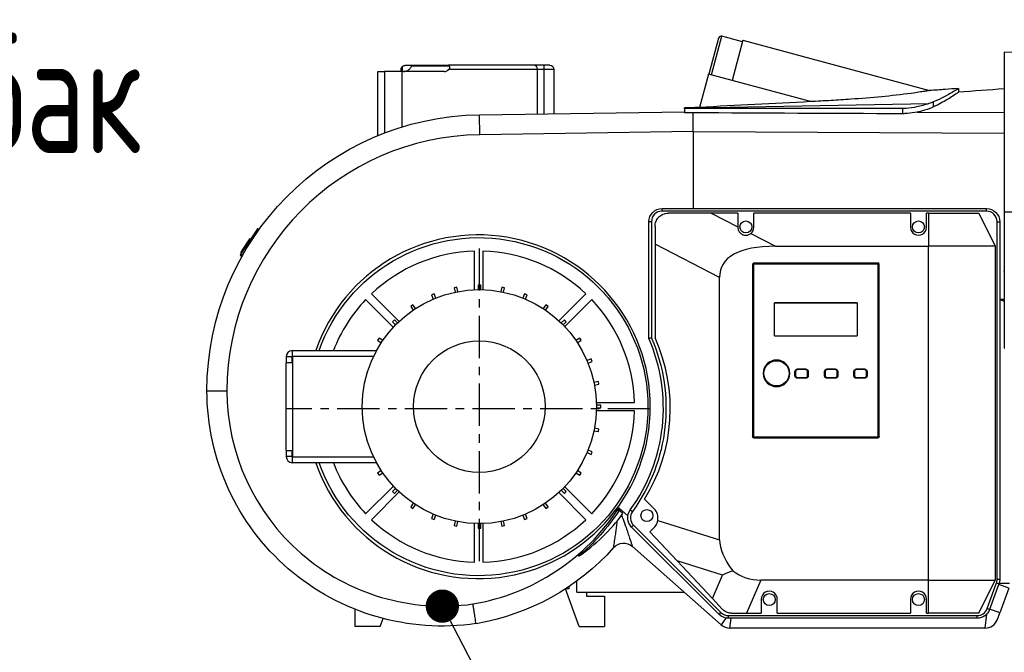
# Model space of a CAD drawing. Header units: metres. Extents: x -54598 to 1827199, y -329446 to -256744.
# Tile 456 of 474: x 277896 to 280854, y -289416 to -287514. Entities that reach past the tile are written whole.
import ezdxf
from ezdxf import colors
from ezdxf.entities.mleader import LeaderData, LeaderLine
from ezdxf.enums import TextEntityAlignment as Align
from ezdxf.math import Vec2, Vec3

# ---------------------------------------------------------------- set-up
doc = ezdxf.new("R2010")
doc.units = ezdxf.units.M
doc.linetypes.add('CONTINOUS', pattern=[0])
doc.linetypes.add('MITTE', pattern=[50.8, 31.75, -6.35, 6.35, -6.35])
doc.layers.add('SGM-M-700-17-HVAC-WS-COOL-TEXT', color=150, linetype='CONTINOUS', lineweight=30)
doc.styles.add('ISOCPEUR', font='isocpeui.ttf')
doc.styles.add('SGM_MKN', font='isocpeur.ttf', dxfattribs={"width": 0.9, "height": 100})
doc.styles.get("Standard").update_dxf_attribs({"font": 'arial.ttf'})

# ---------------------------------------------------------------- blocks, each defined once
blk = doc.blocks.new('A$Cd74f9b14')
at = {"extrusion": (0, 1, 0)}
for p, q in [((440.45, 129.3), (300.4, 91.48)), ((440.45, 129.3), (448.63, 99.03)), ((440.77, 128.11), (456.31, 132.3)), ((464.16, 103.23), (456.31, 132.3)), ((458.76, 130.89), (466.09, 103.75)), ((244.26, 120.4), (218.26, 121.03)), ((244.26, 120.4), (244.26, -44.11)), ((448.63, 99.03), (466.46, 103.85)), ((466.46, 103.85), (473.22, 78.83)), ((582.4, 107.47), (582.4, 74.14)), ((589.73, 107.47), (582.4, 107.47)), ((585.4, 110.47), (589.73, 110.47)), ((589.73, 110.47), (597.73, 110.47)), ((589.73, 107.47), (589.73, 110.47)), ((594.73, 107.47), (589.73, 107.47)), ((589.73, 74.03), (589.73, 107.47)), ((661.28, 107.47), (594.73, 107.47)), ((594.73, 73.96), (594.73, 107.47)), ((597.73, 110.47), (661.6, 110.47)), ((660.89, 109.77), (689.29, 109.77)), ((689.29, 110.47), (661.6, 110.47)), ((664.76, 105.77), (696.55, 105.77)), ((693.99, 110.47), (689.29, 110.47)), ((689.29, 110.47), (689.29, 109.77)), ((696.42, 109.37), (696.42, 105.77)), ((696.55, 105.77), (709.56, 105.77)), ((696.55, 105.77), (696.55, 64.11)), ((697.19, 105.77), (697.19, 107.47)), ((714.63, 105.77), (709.56, 105.77)), ((709.56, 105.77), (709.56, 59.62)), ((714.63, 57.6), (714.63, 105.77)), ((389.86, 83.16), (448.63, 99.03)), ((278.53, 93.07), (278.53, 93.07)), ((278.53, 93.07), (278.53, 90.25)), ((297.36, 79.21), (297.36, 83.04)), ((477.79, 78.59), (300.88, 81.73)), ((309.74, 75.24), (244.26, 75.09)), ((320.48, 74.1), (320.48, 77.91)), ((477.79, 78.59), (484.47, 78.49)), ((477.79, 77.95), (477.79, 78.59)), ((477.79, 77.95), (484.48, 77.86)), ((477.79, 67.55), (477.79, 74.84)), ((477.79, 74.84), (484.48, 74.74)), ((484.48, 77.86), (484.48, 74.74)), ((638.3, 73.33), (484.48, 75.55)), ((477.79, 60.65), (477.79, 67.55)), ((638.09, 58.33), (638.3, 73.33)), ((477.79, 60.65), (244.26, 59.44)), ((477.79, 64.88), (477.79, 64.88)), ((477.79, 60.65), (477.79, 2.87)), ((477.79, 60.65), (638.09, 58.33)), ((257.59, 0.87), (257.59, 2.87)), ((501.18, 2.87), (257.59, 2.87)), ((257.59, 0.87), (501.18, 0.87)), ((501.18, 0.87), (501.18, 2.87)), ((249.59, -7.13), (247.59, -7.13)), ((247.59, -7.13), (247.59, -275.84)), ((249.59, -275.84), (249.59, -7.13)), ((263.35, -0.57), (251.16, -25.57)), ((301.16, -0.57), (263.35, -0.57)), ((301.16, -0.57), (302.68, -0.57)), ((301.16, -0.57), (301.16, -25.57)), ((302.67, -11.24), (302.68, -0.57)), ((314.68, -0.57), (432.28, -0.57)), ((314.68, -0.57), (314.68, -11.24)), ((432.27, -11.24), (432.28, -0.57)), ((464.39, -0.57), (444.28, -10.95)), ((444.28, -0.57), (464.39, -0.57)), ((444.28, -0.57), (444.28, -10.95)), ((464.39, -0.57), (496.46, -0.57)), ((509.18, -7.13), (509.18, -94.48)), ((509.18, -7.13), (511.18, -7.13)), ((511.18, -94.89), (511.18, -7.13)), ((444.28, -11.24), (444.28, -10.95)), ((506.46, -10.57), (506.46, -24.01)), ((804.95, -12.23), (803.84, -12.96)), ((804.54, -13.95), (805.61, -13.24)), ((804.95, -12.23), (805.61, -13.24)), ((805.61, -13.24), (817.48, -31.31)), ((434.57, -15.97), (415.95, -25.57)), ((810.75, -19.95), (810.54, -19.63)), ((811.6, -21.24), (810.75, -19.95)), ((812.12, -22.05), (811.6, -21.24)), ((812.12, -22.05), (812.13, -22.05)), ((812.13, -22.05), (812.23, -22.21)), ((251.16, -25.57), (251.16, -276.36)), ((251.16, -25.57), (301.16, -25.57)), ((415.95, -25.57), (301.16, -25.57)), ((301.16, -276.36), (301.16, -25.57)), ((458.03, -49.01), (506.46, -24.01)), ((506.46, -24.01), (506.46, -94.41)), ((635.77, -29.16), (635.77, -58.16)), ((642.04, -58.2), (642.04, -29.16)), ((814.32, -25.38), (812.23, -22.21)), ((814.59, -25.79), (814.32, -25.38)), ((816.47, -28.66), (814.59, -25.79)), ((816.47, -28.66), (816.47, -28.66)), ((816.47, -28.66), (816.61, -28.87)), ((817.59, -30.36), (816.61, -28.87)), ((816.27, -32.11), (814.93, -30.08)), ((817.48, -31.31), (816.27, -32.11)), ((816.93, -33.12), (816.27, -32.11)), ((816.93, -33.12), (818.15, -32.32)), ((817.48, -31.31), (818.15, -32.32)), ((244.26, -44.51), (244.26, -44.11)), ((338.21, -168.59), (338.21, -39.09)), ((339.21, -38.92), (339.21, -38.09)), ((432.21, -38.09), (339.21, -38.09)), ((339.21, -38.92), (339.21, -168.75)), ((339.21, -38.92), (432.21, -38.92)), ((432.21, -38.09), (432.21, -38.92)), ((432.21, -168.75), (432.21, -38.92)), ((433.21, -39.09), (433.21, -168.59)), ((244.26, -44.51), (244.26, -102.16)), ((458.03, -246.06), (458.03, -49.01)), ((619.62, -56.7), (621.6, -56.31)), ((620.28, -60.02), (619.62, -56.7)), ((621.6, -56.31), (622.26, -59.62)), ((637.41, -58.13), (637.41, -54.75)), ((637.41, -54.75), (639.43, -54.75)), ((639.43, -54.75), (639.43, -58.13)), ((654.58, -59.62), (655.24, -56.31)), ((655.24, -56.31), (657.22, -56.7)), ((657.22, -56.7), (656.56, -60.02)), ((554, -65.63), (574.28, -85.91)), ((578.73, -81.49), (558.43, -61.19)), ((602.54, -62.08), (604.41, -61.31)), ((603.84, -65.21), (602.54, -62.08)), ((604.41, -61.31), (605.7, -64.44)), ((671.14, -64.44), (672.43, -61.31)), ((672.43, -61.31), (674.29, -62.08)), ((674.29, -62.08), (673, -65.21)), ((719.38, -61.19), (698.61, -81.96)), ((703.03, -86.41), (723.81, -65.63)), ((416.71, -68), (354.71, -68)), ((354.71, -68), (354.71, -92.9)), ((354.71, -68), (416.71, -68)), ((416.71, -92.9), (416.71, -68)), ((586.85, -70.7), (588.53, -69.58)), ((588.73, -73.51), (586.85, -70.7)), ((588.53, -69.58), (590.41, -72.39)), ((686.43, -72.39), (688.31, -69.58)), ((689.99, -70.7), (688.11, -73.51)), ((688.31, -69.58), (689.99, -70.7)), ((573.14, -82.2), (574.57, -80.78)), ((574.57, -80.78), (576.96, -83.17)), ((699.88, -83.17), (702.27, -80.78)), ((702.27, -80.78), (703.7, -82.2)), ((575.53, -84.6), (573.14, -82.2)), ((703.7, -82.2), (701.31, -84.6)), ((416.71, -92.9), (354.71, -92.9)), ((561.94, -96.17), (563.06, -94.49)), ((563.06, -94.49), (565.87, -96.37)), ((710.97, -96.37), (713.78, -94.49)), ((713.78, -94.49), (714.9, -96.17)), ((564.75, -98.05), (561.94, -96.17)), ((714.9, -96.17), (712.09, -98.05)), ((553.67, -112.05), (554.45, -110.18)), ((554.45, -110.18), (557.57, -111.48)), ((778.83, -103.86), (715.57, -103.86)), ((717.9, -108.45), (778.83, -108.45)), ((779.12, -108.16), (778.83, -108.45)), ((778.83, -108.45), (778.83, -183.66)), ((779.12, -103.87), (779.12, -108.16)), ((779.12, -113.14), (779.12, -108.16)), ((779.12, -108.5), (783.42, -108.5)), ((783.42, -108.45), (783.42, -108.5)), ((783.42, -108.5), (783.42, -113.14)), ((349.21, -118.22), (349.21, -117.72)), ((355.21, -117.72), (349.21, -117.72)), ((349.21, -118.22), (355.21, -118.22)), ((355.21, -117.72), (355.21, -118.22)), ((371.21, -118.22), (371.21, -117.72)), ((377.21, -117.72), (371.21, -117.72)), ((371.21, -118.22), (377.21, -118.22)), ((377.21, -117.72), (377.21, -118.22)), ((393.4, -118.22), (393.4, -117.72)), ((399.4, -117.72), (393.4, -117.72)), ((393.4, -118.22), (399.4, -118.22)), ((399.4, -117.72), (399.4, -118.22)), ((556.8, -113.34), (553.67, -112.05)), ((779.12, -113.14), (783.42, -113.14)), ((783.42, -178.98), (783.42, -113.14)), ((347.21, -119.72), (347.21, -122.72)), ((347.21, -122.72), (347.21, -122.74)), ((347.71, -122.72), (347.71, -119.72)), ((355.21, -124.22), (349.21, -124.22)), ((349.21, -124.22), (349.21, -124.72)), ((349.21, -124.72), (349.21, -124.74)), ((349.21, -124.72), (355.21, -124.72)), ((349.21, -124.74), (355.21, -124.74)), ((355.21, -124.72), (355.21, -124.22)), ((355.21, -124.72), (355.21, -124.74)), ((356.71, -119.72), (356.71, -122.72)), ((357.21, -122.72), (357.21, -119.72)), ((357.21, -122.72), (357.21, -122.74)), ((369.21, -119.72), (369.21, -122.72)), ((369.21, -122.72), (369.21, -122.74)), ((369.71, -122.72), (369.71, -119.72)), ((377.21, -124.22), (371.21, -124.22)), ((371.21, -124.22), (371.21, -124.72)), ((371.21, -124.72), (371.21, -124.74)), ((371.21, -124.72), (377.21, -124.72)), ((371.21, -124.74), (377.21, -124.74)), ((377.21, -124.72), (377.21, -124.22)), ((377.21, -124.72), (377.21, -124.74)), ((378.71, -119.72), (378.71, -122.72)), ((379.21, -122.72), (379.21, -119.72)), ((379.21, -122.72), (379.21, -122.74)), ((391.4, -119.72), (391.4, -122.72)), ((391.4, -122.72), (391.4, -122.74)), ((391.9, -122.72), (391.9, -119.72)), ((399.4, -124.22), (393.4, -124.22)), ((393.4, -124.22), (393.4, -124.72)), ((393.4, -124.72), (393.4, -124.74)), ((393.4, -124.72), (399.4, -124.72)), ((393.4, -124.74), (399.4, -124.74)), ((399.4, -124.72), (399.4, -124.22)), ((399.4, -124.72), (399.4, -124.74)), ((400.9, -119.72), (400.9, -122.72)), ((401.4, -122.72), (401.4, -119.72)), ((401.4, -122.72), (401.4, -122.74)), ((548.67, -129.23), (549.06, -127.25)), ((551.99, -129.89), (548.67, -129.23)), ((549.06, -127.25), (552.38, -127.91)), ((550.54, -142.96), (521.96, -142.96)), ((547.11, -145.05), (550.49, -145.05)), ((547.11, -147.07), (547.11, -145.05)), ((550.49, -147.07), (547.11, -147.07)), ((521.96, -149.24), (550.54, -149.24)), ((548.67, -162.88), (551.99, -162.22)), ((338.21, -168.59), (338.21, -168.61)), ((432.21, -168.75), (339.21, -168.75)), ((339.21, -169.59), (339.21, -168.75)), ((339.21, -169.61), (339.21, -169.59)), ((339.21, -169.59), (432.21, -169.59)), ((432.21, -169.61), (339.21, -169.61)), ((432.21, -168.75), (432.21, -169.59)), ((432.21, -169.59), (432.21, -169.61)), ((433.21, -168.61), (433.21, -168.59)), ((549.06, -164.86), (548.67, -162.88)), ((552.38, -164.2), (549.06, -164.86)), ((553.67, -180.07), (556.8, -178.77)), ((554.45, -181.93), (553.67, -180.07)), ((557.57, -180.64), (554.45, -181.93)), ((778.83, -183.66), (717.9, -183.66)), ((778.83, -183.66), (779.12, -183.95)), ((779.12, -183.95), (779.12, -178.98)), ((783.42, -178.98), (779.12, -178.98)), ((779.12, -183.61), (783.42, -183.61)), ((779.12, -183.95), (779.12, -188.24)), ((783.42, -178.98), (783.42, -183.61)), ((783.42, -183.61), (783.42, -183.66)), ((715.57, -188.25), (778.83, -188.25)), ((561.94, -195.95), (564.75, -194.07)), ((563.06, -197.62), (561.94, -195.95)), ((565.87, -195.74), (563.06, -197.62)), ((713.78, -197.62), (710.97, -195.74)), ((712.09, -194.07), (714.9, -195.95)), ((714.9, -195.95), (713.78, -197.62)), ((574.32, -206.25), (554, -226.57)), ((723.81, -226.57), (702.99, -205.75)), ((558.43, -231.01), (578.77, -210.67)), ((573.14, -209.91), (575.53, -207.52)), ((574.57, -211.34), (573.14, -209.91)), ((576.96, -208.94), (574.57, -211.34)), ((698.57, -210.2), (719.38, -231.01)), ((702.27, -211.34), (699.88, -208.94)), ((701.31, -207.52), (703.7, -209.91)), ((703.7, -209.91), (702.27, -211.34)), ((507.21, -222.8), (514.39, -215.62)), ((586.85, -221.42), (588.73, -218.6)), ((588.53, -222.54), (586.85, -221.42)), ((590.41, -219.73), (588.53, -222.54)), ((688.31, -222.54), (686.43, -219.73)), ((688.11, -218.6), (689.99, -221.42)), ((689.99, -221.42), (688.31, -222.54)), ((525.07, -223.65), (523.45, -224.83)), ((533.69, -222.19), (526.88, -228.2)), ((530.72, -226.44), (532.74, -224.66)), ((602.54, -230.03), (603.84, -226.9)), ((605.7, -227.68), (604.41, -230.8)), ((672.43, -230.8), (671.14, -227.68)), ((673, -226.9), (674.29, -230.03)), ((522.63, -235.18), (457.02, -300.78)), ((504.42, -231.56), (458.03, -246.06)), ((458.44, -302.2), (524.04, -236.59)), ((524.04, -236.59), (522.63, -235.18)), ((604.41, -230.8), (602.54, -230.03)), ((619.62, -235.41), (620.28, -232.1)), ((621.6, -235.81), (619.62, -235.41)), ((622.26, -232.49), (621.6, -235.81)), ((635.77, -233.95), (635.77, -263.04)), ((637.41, -237.37), (637.41, -233.98)), ((639.43, -233.98), (639.43, -237.37)), ((642.04, -263.04), (642.04, -233.91)), ((655.24, -235.81), (654.58, -232.49)), ((657.22, -235.41), (655.24, -235.81)), ((656.56, -232.1), (657.22, -235.41)), ((674.29, -230.03), (672.43, -230.8)), ((510.41, -240.14), (489.98, -261.95)), ((507.21, -236.95), (510.41, -240.14)), ((639.43, -237.37), (637.41, -237.37)), ((456.88, -310.02), (523.53, -251.17)), ((455.81, -272.63), (489.98, -261.95)), ((489.98, -261.95), (463.45, -290.27)), ((463.45, -290.27), (455.81, -272.63)), ((240.19, -278.98), (248.09, -278.98)), ((240.79, -282.4), (248.33, -279.66)), ((249.59, -275.84), (247.59, -275.84)), ((250.07, -278.58), (248.19, -279.26)), ((248.19, -279.26), (255.21, -298.55)), ((257.09, -297.86), (250.07, -278.58)), ((263.35, -301.36), (251.16, -276.36)), ((301.16, -276.36), (251.16, -276.36)), ((301.16, -276.36), (427.02, -276.36)), ((301.16, -301.36), (301.16, -276.36)), ((427.02, -276.36), (437.86, -301.36)), ((565.34, -285.57), (565.34, -277.22)), ((240.79, -282.4), (247.52, -300.94)), ((565.34, -285.57), (484.57, -285.57)), ((557.94, -285.57), (557.94, -288.57)), ((563.51, -311.33), (573.8, -283.06)), ((571.2, -281.34), (571.2, -282.95)), ((571.2, -282.95), (573.64, -282.95)), ((302.68, -301.36), (302.67, -290.69)), ((314.68, -290.69), (314.68, -301.36)), ((414.68, -301.36), (414.67, -290.69)), ((426.68, -290.69), (426.68, -301.36)), ((463.45, -290.27), (456.02, -298.2)), ((557.94, -288.57), (544.34, -288.57)), ((544.34, -288.57), (544.34, -311.33)), ((247.52, -300.94), (255.08, -298.19)), ((249.33, -305.94), (247.52, -300.94)), ((255.21, -298.55), (257.09, -297.86)), ((257.47, -302.13), (258.73, -312.53)), ((263.35, -301.36), (301.16, -301.36)), ((451.37, -303.12), (264.61, -303.12)), ((264.61, -305.12), (264.61, -303.12)), ((302.68, -301.36), (301.16, -301.36)), ((414.68, -301.36), (314.68, -301.36)), ((437.86, -301.36), (426.68, -301.36)), ((448.73, -301.36), (437.86, -301.36)), ((451.37, -305.12), (451.37, -303.12)), ((458.44, -302.2), (457.02, -300.78)), ((732, -298.28), (732, -311.33)), ((264.61, -305.12), (451.37, -305.12)), ((450.26, -312.53), (449.33, -305.12)), ((453.4, -304.92), (456.88, -310.02)), ((712.83, -311.33), (710.64, -305.3)), ((258.73, -312.53), (450.26, -312.53)), ((563.51, -311.33), (544.34, -311.33)), ((712.83, -311.33), (732, -311.33))]:
    blk.add_line(p, q, dxfattribs=at)
at = {"color": 1, "linetype": 'MITTE'}
for p, q in [((-141, 0), (244.4, 0)), ((638.56, -27.12), (638.56, -268.26)), ((510.17, -147.69), (783.56, -147.69))]:
    blk.add_line(p, q, dxfattribs=at)
at = {"extrusion": (0, 0, -1)}
for centre, radius in [((-308.68, -11.03), 4.5), ((-438.28, -11.03), 4.5), ((-638.42, -146.06), 87.93), ((-638.42, -146.06), 49.46), ((-415.21, -121.02), 9.5), ((-512.61, -227.91), 4.5), ((-308.68, -291.03), 4.5), ((-420.68, -291.03), 4.5)]:
    blk.add_circle(centre, radius, dxfattribs=at)
blk.add_circle((415.21, -121.02), 10)
for centre, radius, start, end in [((-456.83, 130.37), 2, 74.88485, 164.88485), ((-597.73, 107.47), 3, 0, 90), ((-635.3, -134.34), 192.7, 90.82738, 179.97274), ((-257.59, -7.13), 8, 0, 90), ((-501.18, -7.13), 8, 90, 180), ((-308.68, -11.25), 6, 179.98619, 0.01381), ((-438.28, -11.25), 6, 308.1823, 0.01381), ((-639.19, -146.13), 129.15, 0, 160.89989), ((-638.9, -146.1), 116.98, 46.53602, 88.46398), ((-638.9, -146.1), 116.98, 91.53602, 133.46398), ((-339.21, -39.09), 1, 0, 90), ((-432.21, -39.09), 1, 90, 180), ((-638.9, -146.1), 116.98, 1.53602, 43.46398), ((-638.9, -146.1), 116.98, 136.53602, 158.83612), ((-624.2, -147.57), 129.19, 328.21554, 24.30008), ((-630.62, -147.15), 130.37, 324.065, 23.62871), ((-778.83, -108.45), 4.59, 93.6204, 180), ((-666.21, -134.18), 161.79, 180.02464, 278.15711), ((-639.19, -146.13), 129.15, 199.03509, 0), ((-638.9, -146.1), 116.98, 316.53602, 358.46398), ((-778.83, -183.66), 4.59, 180, 266.3796), ((-638.9, -146.1), 116.98, 201.11781, 223.46398), ((-514.28, -229.87), 10, 350.27353, 45), ((-516.97, -229.52), 8, 144.065, 225), ((-640.65, -145.97), 136.24, 304.26896, 323.79342), ((-670.56, -133.62), 163.03, 279.64435, 327.09293), ((-638.9, -146.1), 116.98, 271.53602, 313.46398), ((-638.9, -146.1), 116.98, 226.53602, 268.46398), ((-257.59, -275.84), 8, 339.99182, 0), ((-308.68, -290.69), 6, 359.98619, 180.01381), ((-420.68, -290.69), 6, 359.98619, 180.01381), ((-264.61, -295.12), 8, 270, 339.99182), ((-451.37, -295.12), 8, 225, 270), ((-258.73, -302.53), 10, 270, 340.04957), ((-450.26, -302.53), 10, 228.55597, 270)]:
    blk.add_arc(centre, radius, start, end, dxfattribs=at)
for centre, radius, start, end in [((585.4, 107.47), 3, 90, 180), ((635.3, -134.34), 207.7, 0.0254, 89.17262), ((257.59, -7.13), 10, 90, 180), ((501.18, -7.13), 10, 0, 90), ((638.9, -146.1), 127.04, 19.41759, 180), ((630.62, -147.15), 132.37, 156.55303, 215.935), ((778.83, -108.45), 4.59, 86.3796, 90), ((666.21, -134.18), 176.79, 261.77978, 359.97757), ((638.9, -146.1), 127.04, 180, 340.62436), ((778.83, -183.66), 4.59, 270, 273.6204), ((516.97, -229.52), 10, 315, 35.935), ((670.56, -133.62), 164.25, 213.72837, 229.52159), ((530.15, -258.67), 10, 41.68752, 131.44403), ((670.56, -133.62), 178.03, 221.68752, 260.4183), ((257.59, -275.84), 10, 180, 200.00818), ((264.61, -295.12), 10, 200.00818, 270), ((451.37, -295.12), 10, 270, 315)]:
    blk.add_arc(centre, radius, start, end)
for centre, major_axis, ratio, start_param, end_param in [((661.6, 107.47), (0, -3), 0.365628, -3.141593, -2.44443), ((484.47, 63.49), (0, 15), 0.003502, -0.292441, -0.000051), ((271.09, -0.17), (0, -119.92), 0.240782, -1.195644, -1.192027), ((339.21, -39.09), (-1, 0), 0.166608, -1.570796, 0), ((432.21, -39.09), (1, 0), 0.166608, 0, 1.570796), ((349.21, -119.72), (-2, 0), 0.999996, -1.570796, 0), ((355.21, -119.72), (2, 0), 0.999996, 0, 1.570796), ((371.21, -119.72), (-2, 0), 0.999996, -1.570796, 0), ((377.21, -119.72), (2, 0), 0.999996, 0, 1.570796), ((393.4, -119.72), (-2, 0), 0.999996, -1.570796, 0), ((399.4, -119.72), (2, 0), 0.999996, 0, 1.570796), ((339.21, -168.59), (-1, 0), 0.999992, 0, 1.570796), ((339.21, -168.59), (-1, 0), 0.158748, 0, 1.570796), ((432.21, -168.59), (1, 0), 0.999992, -1.570796, 0), ((432.21, -168.59), (1, 0), 0.158748, -1.570796, 0), ((430.21, -248.65), (-108.15, 49.53), 0.097561, 1.781827, 1.854115)]:
    blk.add_ellipse(centre, major_axis=major_axis, ratio=ratio, start_param=start_param, end_param=end_param)
for centre, major_axis, ratio, start_param, end_param in [((664.76, 109.77), (-4.26, 0), 0.939191, -1.570796, -0.612604), ((130.32, -208.07), (325.64, 168.08), 0.218304, -0.400136, 0.112203), ((347.71, -119.72), (-0.5, 0), 0.003983, 0, 1.570796), ((347.71, -122.72), (-0.5, 0), 0.003983, 0, 1.570796), ((356.71, -119.72), (0.5, 0), 0.003983, -1.570796, 0), ((356.71, -122.72), (0.5, 0), 0.003983, -1.570796, 0), ((369.71, -119.72), (-0.5, 0), 0.003983, 0, 1.570796), ((369.71, -122.72), (-0.5, 0), 0.003983, 0, 1.570796), ((378.71, -119.72), (0.5, 0), 0.003983, -1.570796, 0), ((378.71, -122.72), (0.5, 0), 0.003983, -1.570796, 0), ((391.9, -119.72), (-0.5, 0), 0.003983, 0, 1.570796), ((391.9, -122.72), (-0.5, 0), 0.003983, 0, 1.570796), ((400.9, -119.72), (0.5, 0), 0.003983, -1.570796, 0), ((400.9, -122.72), (0.5, 0), 0.003983, -1.570796, 0), ((339.21, -168.61), (0, -1), 0.999992, 0, 1.570796), ((432.21, -168.61), (0, -1), 0.999992, -1.570796, 0), ((130.32, -342.37), (326.83, 102.14), 0.23363, 0.072883, 0.319113), ((363.12, -93.87), (77.89, -179.7), 0.408467, -0.102949, 0.175237)]:
    blk.add_ellipse(centre, major_axis=major_axis, ratio=ratio, start_param=start_param, end_param=end_param, dxfattribs=at)
for points, knots in [([(660.89, 109.77), (660.87, 109.7), (660.84, 109.63), (660.79, 109.45), (660.76, 109.32), (660.73, 109.04), (660.73, 108.89), (660.76, 108.62), (660.79, 108.48), (660.87, 108.21), (660.92, 108.07), (661.05, 107.8), (661.13, 107.67), (661.24, 107.52), (661.26, 107.49), (661.28, 107.47)], [30.190488, 30.190488, 30.190488, 30.190488, 30.49831, 30.49831, 30.97104, 30.97104, 31.443769, 31.443769, 31.874752, 31.874752, 32.305734, 32.305734, 32.736717, 32.736717, 32.826046, 32.826046, 32.826046, 32.826046]), ([(695.42, 105.77), (695.05, 105.77), (694.67, 105.81), (693.92, 105.96), (693.56, 106.07), (692.87, 106.34), (692.55, 106.5), (691.94, 106.84), (691.67, 107.03), (691.26, 107.33), (691.1, 107.46), (690.79, 107.74), (690.64, 107.88), (690.22, 108.31), (689.98, 108.62), (689.71, 108.99), (689.64, 109.1), (689.51, 109.32), (689.44, 109.42), (689.37, 109.57), (689.35, 109.61), (689.32, 109.67), (689.31, 109.69), (689.3, 109.71), (689.3, 109.72), (689.29, 109.74), (689.29, 109.74), (689.29, 109.75), (689.29, 109.75), (689.29, 109.76), (689.29, 109.76), (689.29, 109.77)], [-9.017143, -9.017143, -9.017143, -9.017143, -7.864492, -7.864492, -6.711841, -6.711841, -5.559191, -5.559191, -4.40654, -4.40654, -3.667855, -3.667855, -2.929169, -2.929169, -1.451798, -1.451798, -0.935859, -0.935859, -0.41992, -0.41992, -0.20996, -0.20996, -0.10498, -0.10498, -0.05249, -0.05249, -0.026245, -0.026245, -0.013122, -0.013122, 0, 0, 0, 0]), ([(696.42, 109.37), (696.36, 109.44), (696.29, 109.51), (696.08, 109.7), (695.92, 109.83), (695.58, 110.05), (695.39, 110.15), (695.01, 110.31), (694.82, 110.37), (694.44, 110.44), (694.26, 110.46), (694.08, 110.47)], [11.226853, 11.226853, 11.226853, 11.226853, 11.497432, 11.497432, 12.089846, 12.089846, 12.68226, 12.68226, 13.274674, 13.274674, 13.831, 13.831, 13.831, 13.831]), ([(697.19, 107.47), (697.19, 107.66), (697.16, 107.86), (697.07, 108.26), (697, 108.46), (696.82, 108.84), (696.71, 109.01), (696.53, 109.24), (696.48, 109.31), (696.42, 109.37)], [4.828693, 4.828693, 4.828693, 4.828693, 5.419072, 5.419072, 6.009451, 6.009451, 6.59983, 6.59983, 6.849696, 6.849696, 6.849696, 6.849696]), ([(278.53, 93.07), (278.53, 93.07), (278.92, 92.81), (280.54, 91.79), (281.8, 91), (286.73, 88.12), (291.47, 85.5), (297.36, 83.04)], [-5.16064, -5.16064, -5.16064, -5.16064, -3.928354, -3.928354, -2.603247, -2.603247, -0.00001, -0.00001, -0.00001, -0.00001]), ([(278.53, 93.07), (281.85, 92.82), (285.18, 92.58), (292.47, 92.05), (296.43, 91.76), (300.4, 91.48)], [0, 0, 0, 0, 10, 10, 21.929333, 21.929333, 21.929333, 21.929333]), ([(278.53, 93.07), (281.85, 92.82), (285.18, 92.58), (292.47, 92.05), (296.45, 91.76), (300.42, 91.48)], [0, 0, 0, 0, 10, 10, 21.948191, 21.948191, 21.948191, 21.948191]), ([(278.53, 90.25), (278.53, 90.24), (278.78, 90.06), (280.01, 89.19), (281.24, 88.34), (284.08, 86.51), (285.47, 85.65), (289.89, 83.02), (293.36, 81.08), (297.36, 79.21)], [0.473581, 0.473581, 0.473581, 0.473581, 10.400063, 10.400063, 24.653361, 24.653361, 34.628617, 34.628617, 52.543843, 52.543843, 52.543843, 52.543843]), ([(300.42, 91.48), (300.51, 91.47), (300.84, 91.42), (302.06, 91.22), (303.04, 91.06), (306.39, 90.52), (309.59, 90.02), (321.19, 88.42), (329.71, 87.47), (343.75, 86.12), (351.74, 85.49), (364.39, 84.61), (369.37, 84.3), (379.47, 83.7), (384.69, 83.42), (389.86, 83.16)], [-9.829911, -9.829911, -9.829911, -9.829911, -9.300575, -9.300575, -8.641701, -8.641701, -7.397408, -7.397408, -5.381873, -5.381873, -3.041727, -3.041727, -1.554631, -1.554631, 0, 0, 0, 0]), ([(297.36, 83.04), (297.91, 82.82), (298.48, 82.59), (299.65, 82.15), (300.25, 81.94), (300.88, 81.73)], [-0.4854515, -0.4854515, -0.4854515, -0.4854515, -0.2427278, -0.2427278, 0, 0, 0, 0]), ([(300.88, 81.73), (303.64, 80.8), (306.73, 79.88), (312.57, 78.64), (315.22, 78.24), (318.47, 78), (319, 77.97), (319.84, 77.93), (320.16, 77.92), (320.48, 77.91)], [-2.162056, -2.162056, -2.162056, -2.162056, -1.081262, -1.081262, -0.254477, -0.254477, -0.096564, -0.096564, 0, 0, 0, 0]), ([(389.86, 83.16), (403.75, 82.45), (417.65, 81.73), (445.44, 80.29), (459.33, 79.56), (473.22, 78.83)], [0.00002, 0.00002, 0.00002, 0.00002, 4.17338, 4.17338, 8.346626, 8.346626, 8.346626, 8.346626]), ([(297.36, 79.21), (299.34, 78.28), (301.57, 77.4), (306.24, 75.97), (308.23, 75.53), (309.74, 75.24)], [0.000002, 0.000002, 0.000002, 0.000002, 8.850293, 8.850293, 16.914504, 16.914504, 16.914504, 16.914504]), ([(309.74, 75.24), (312.07, 74.81), (314.5, 74.47), (317.67, 74.22), (318.34, 74.18), (319.5, 74.12), (319.99, 74.11), (320.48, 74.1)], [0, 0, 0, 0, 7.587421, 7.587421, 9.620608, 9.620608, 11.091459, 11.091459, 11.091459, 11.091459]), ([(320.48, 77.91), (347.11, 78.04), (373.07, 78.12), (425.73, 78.14), (451.66, 78.08), (477.79, 77.95)], [0, 0, 0, 0, 7.987959, 7.987959, 15.880993, 15.880993, 15.880993, 15.880993]), ([(506.46, -10.57), (506.46, -10.29), (506.45, -10.01), (506.37, -9.07), (506.25, -8.41), (505.88, -7.15), (505.64, -6.55), (505.06, -5.43), (504.71, -4.88), (503.9, -3.85), (503.43, -3.37), (502.41, -2.51), (501.86, -2.13), (500.7, -1.49), (500.1, -1.24), (498.9, -0.85), (498.26, -0.71), (497.22, -0.6), (496.84, -0.57), (496.46, -0.57)], [14.617035, 14.617035, 14.617035, 14.617035, 15.416966, 15.416966, 17.310166, 17.310166, 19.203366, 19.203366, 21.091092, 21.091092, 22.978818, 22.978818, 24.866543, 24.866543, 26.754269, 26.754269, 28.656637, 28.656637, 29.741478, 29.741478, 29.741478, 29.741478]), ([(444.28, -11.24), (444.28, -11.47), (444.27, -11.7), (444.2, -12.32), (444.11, -12.71), (443.89, -13.42), (443.74, -13.77), (443.37, -14.45), (443.14, -14.79), (442.63, -15.4), (442.34, -15.68), (441.72, -16.19), (441.38, -16.4), (441.03, -16.58), (440.71, -16.75), (440.35, -16.89), (439.6, -17.11), (439.21, -17.19), (438.42, -17.26), (438.02, -17.26), (437.25, -17.17), (436.87, -17.09), (436.13, -16.87), (435.75, -16.71), (435.1, -16.35), (434.82, -16.17), (434.57, -15.97)], [-6.761573, -6.761573, -6.761573, -6.761573, -6.042004, -6.042004, -4.792831, -4.792831, -3.594623, -3.594623, -2.396416, -2.396416, -1.198208, -1.198208, 0, 0, 0, 1.128081, 1.128081, 2.256162, 2.256162, 3.384243, 3.384243, 4.512325, 4.512325, 5.719422, 5.719422, 6.693224, 6.693224, 6.693224, 6.693224]), ([(244.26, -67.24), (244.29, -67.22), (244.32, -67.2), (245.01, -66.71), (245.75, -66.28), (246.9, -65.81), (247.24, -65.68), (247.59, -65.58)], [-5.913227, -5.913227, -5.913227, -5.913227, -5.782047, -5.782047, -2.970039, -2.970039, -1.836028, -1.836028, -1.836028, -1.836028]), ([(509.18, -94.48), (509.19, -94.48), (509.19, -94.48), (509.33, -94.51), (509.47, -94.53), (509.74, -94.59), (509.87, -94.62), (510.23, -94.69), (510.45, -94.74), (510.8, -94.81), (510.94, -94.84), (511.14, -94.88), (511.18, -94.89), (511.18, -94.89)], [-3.182257, -3.182257, -3.182257, -3.182257, -3.175391, -3.175391, -2.753138, -2.753138, -2.331568, -2.331568, -1.540071, -1.540071, -0.76576, -0.76576, 0, 0, 0, 0]), ([(347.71, -119.72), (347.71, -119.58), (347.73, -119.44), (347.77, -119.31), (347.8, -119.19), (347.85, -119.07), (347.92, -118.96), (347.96, -118.89), (348, -118.83), (348.05, -118.77), (348.08, -118.73), (348.12, -118.69), (348.15, -118.66), (348.22, -118.59), (348.3, -118.53), (348.38, -118.47), (348.51, -118.39), (348.65, -118.32), (348.8, -118.28), (348.94, -118.24), (349.07, -118.22), (349.21, -118.22)], [0, 0, 0, 0, 0.416094, 0.416094, 0.416094, 0.791165, 0.791165, 0.791165, 1.025584, 1.025584, 1.025584, 1.172096, 1.172096, 1.172096, 1.46512, 1.46512, 1.46512, 1.933959, 1.933959, 1.933959, 2.344192, 2.344192, 2.344192, 2.344192]), ([(355.21, -118.22), (355.35, -118.22), (355.49, -118.24), (355.74, -118.31), (355.86, -118.36), (356.04, -118.46), (356.1, -118.51), (356.2, -118.59), (356.24, -118.62), (356.34, -118.73), (356.4, -118.8), (356.55, -119.02), (356.61, -119.16), (356.69, -119.44), (356.71, -119.58), (356.71, -119.72)], [0, 0, 0, 0, 0.416094, 0.416094, 0.791165, 0.791165, 1.025584, 1.025584, 1.172096, 1.172096, 1.46512, 1.46512, 1.933959, 1.933959, 2.344192, 2.344192, 2.344192, 2.344192]), ([(369.71, -119.72), (369.71, -119.58), (369.73, -119.44), (369.77, -119.31), (369.8, -119.19), (369.85, -119.07), (369.92, -118.96), (369.96, -118.89), (370, -118.83), (370.05, -118.77), (370.08, -118.73), (370.12, -118.69), (370.15, -118.66), (370.22, -118.59), (370.3, -118.53), (370.38, -118.47), (370.51, -118.39), (370.65, -118.32), (370.8, -118.28), (370.94, -118.24), (371.07, -118.22), (371.21, -118.22)], [0, 0, 0, 0, 0.416094, 0.416094, 0.416094, 0.791165, 0.791165, 0.791165, 1.025584, 1.025584, 1.025584, 1.172096, 1.172096, 1.172096, 1.46512, 1.46512, 1.46512, 1.933959, 1.933959, 1.933959, 2.344192, 2.344192, 2.344192, 2.344192]), ([(377.21, -118.22), (377.35, -118.22), (377.49, -118.24), (377.62, -118.28), (377.74, -118.31), (377.86, -118.36), (377.97, -118.42), (378.04, -118.46), (378.1, -118.51), (378.16, -118.56), (378.2, -118.59), (378.24, -118.62), (378.27, -118.66), (378.34, -118.73), (378.4, -118.8), (378.46, -118.89), (378.55, -119.02), (378.61, -119.16), (378.65, -119.31), (378.69, -119.44), (378.71, -119.58), (378.71, -119.72)], [0, 0, 0, 0, 0.416094, 0.416094, 0.416094, 0.791165, 0.791165, 0.791165, 1.025584, 1.025584, 1.025584, 1.172096, 1.172096, 1.172096, 1.46512, 1.46512, 1.46512, 1.933959, 1.933959, 1.933959, 2.344192, 2.344192, 2.344192, 2.344192]), ([(391.9, -119.72), (391.9, -119.58), (391.92, -119.44), (391.96, -119.31), (392, -119.19), (392.05, -119.07), (392.11, -118.96), (392.15, -118.89), (392.19, -118.83), (392.24, -118.77), (392.28, -118.73), (392.31, -118.69), (392.34, -118.66), (392.41, -118.59), (392.49, -118.53), (392.57, -118.47), (392.7, -118.39), (392.84, -118.32), (393, -118.28), (393.13, -118.24), (393.27, -118.22), (393.4, -118.22)], [0, 0, 0, 0, 0.416094, 0.416094, 0.416094, 0.791165, 0.791165, 0.791165, 1.025584, 1.025584, 1.025584, 1.172096, 1.172096, 1.172096, 1.46512, 1.46512, 1.46512, 1.933959, 1.933959, 1.933959, 2.344192, 2.344192, 2.344192, 2.344192]), ([(399.4, -118.22), (399.54, -118.22), (399.68, -118.24), (399.82, -118.28), (399.94, -118.31), (400.05, -118.36), (400.16, -118.42), (400.23, -118.46), (400.29, -118.51), (400.36, -118.56), (400.39, -118.59), (400.43, -118.62), (400.46, -118.66), (400.53, -118.73), (400.6, -118.8), (400.65, -118.89), (400.74, -119.02), (400.81, -119.16), (400.85, -119.31), (400.89, -119.44), (400.9, -119.58), (400.9, -119.72)], [0, 0, 0, 0, 0.416094, 0.416094, 0.416094, 0.791165, 0.791165, 0.791165, 1.025584, 1.025584, 1.025584, 1.172096, 1.172096, 1.172096, 1.46512, 1.46512, 1.46512, 1.933959, 1.933959, 1.933959, 2.344192, 2.344192, 2.344192, 2.344192]), ([(347.21, -122.72), (347.21, -122.9), (347.24, -123.09), (347.29, -123.27), (347.34, -123.47), (347.43, -123.66), (347.55, -123.83), (347.62, -123.94), (347.71, -124.04), (347.8, -124.14), (347.84, -124.18), (347.89, -124.23), (347.94, -124.27), (348.03, -124.34), (348.11, -124.4), (348.2, -124.45), (348.35, -124.53), (348.5, -124.6), (348.66, -124.64), (348.84, -124.7), (349.03, -124.72), (349.21, -124.72)], [-2.344192, -2.344192, -2.344192, -2.344192, -1.933959, -1.933959, -1.933959, -1.46512, -1.46512, -1.46512, -1.172096, -1.172096, -1.172096, -1.025584, -1.025584, -1.025584, -0.791165, -0.791165, -0.791165, -0.416094, -0.416094, -0.416094, 0, 0, 0, 0]), ([(347.21, -122.74), (347.21, -122.88), (347.23, -123.01), (347.28, -123.28), (347.32, -123.41), (347.48, -123.77), (347.63, -123.99), (348, -124.35), (348.22, -124.49), (348.7, -124.69), (348.95, -124.74), (349.21, -124.74)], [-3.151447, -3.151447, -3.151447, -3.151447, -2.743607, -2.743607, -2.335671, -2.335671, -1.556378, -1.556378, -0.77775, -0.77775, 0, 0, 0, 0]), ([(349.21, -124.22), (349.07, -124.22), (348.93, -124.2), (348.8, -124.16), (348.68, -124.13), (348.56, -124.08), (348.45, -124.01), (348.39, -123.98), (348.32, -123.93), (348.26, -123.88), (348.22, -123.85), (348.19, -123.82), (348.15, -123.78), (348.08, -123.71), (348.02, -123.64), (347.96, -123.55), (347.88, -123.42), (347.81, -123.28), (347.77, -123.13), (347.73, -122.99), (347.71, -122.86), (347.71, -122.72)], [0, 0, 0, 0, 0.416094, 0.416094, 0.416094, 0.791165, 0.791165, 0.791165, 1.025584, 1.025584, 1.025584, 1.172096, 1.172096, 1.172096, 1.46512, 1.46512, 1.46512, 1.933959, 1.933959, 1.933959, 2.344192, 2.344192, 2.344192, 2.344192]), ([(355.21, -124.72), (355.39, -124.72), (355.58, -124.7), (355.76, -124.65), (355.96, -124.59), (356.15, -124.5), (356.32, -124.38), (356.43, -124.31), (356.53, -124.23), (356.63, -124.13), (356.67, -124.09), (356.72, -124.04), (356.76, -123.99), (356.83, -123.91), (356.89, -123.82), (356.94, -123.73), (357.02, -123.59), (357.09, -123.43), (357.13, -123.27), (357.19, -123.09), (357.21, -122.91), (357.21, -122.72)], [-2.344192, -2.344192, -2.344192, -2.344192, -1.933959, -1.933959, -1.933959, -1.46512, -1.46512, -1.46512, -1.172096, -1.172096, -1.172096, -1.025584, -1.025584, -1.025584, -0.791165, -0.791165, -0.791165, -0.416094, -0.416094, -0.416094, 0, 0, 0, 0]), ([(356.71, -122.72), (356.71, -122.86), (356.69, -123), (356.65, -123.13), (356.62, -123.25), (356.57, -123.37), (356.51, -123.48), (356.47, -123.54), (356.42, -123.61), (356.37, -123.67), (356.34, -123.71), (356.31, -123.74), (356.27, -123.78), (356.2, -123.85), (356.13, -123.91), (356.05, -123.97), (355.91, -124.05), (355.77, -124.12), (355.62, -124.16), (355.49, -124.2), (355.35, -124.22), (355.21, -124.22)], [0, 0, 0, 0, 0.416094, 0.416094, 0.416094, 0.791165, 0.791165, 0.791165, 1.025584, 1.025584, 1.025584, 1.172096, 1.172096, 1.172096, 1.46512, 1.46512, 1.46512, 1.933959, 1.933959, 1.933959, 2.344192, 2.344192, 2.344192, 2.344192]), ([(355.21, -124.74), (355.35, -124.74), (355.48, -124.73), (355.75, -124.67), (355.88, -124.63), (356.24, -124.48), (356.46, -124.33), (356.82, -123.96), (356.96, -123.74), (357.16, -123.26), (357.21, -123), (357.21, -122.74)], [-3.151582, -3.151582, -3.151582, -3.151582, -2.745919, -2.745919, -2.340128, -2.340128, -1.560978, -1.560978, -0.780491, -0.780491, 0, 0, 0, 0]), ([(369.21, -122.72), (369.21, -122.9), (369.24, -123.09), (369.29, -123.27), (369.34, -123.47), (369.43, -123.66), (369.55, -123.83), (369.62, -123.94), (369.71, -124.04), (369.8, -124.14), (369.84, -124.18), (369.89, -124.23), (369.94, -124.27), (370.03, -124.34), (370.11, -124.4), (370.2, -124.45), (370.35, -124.53), (370.5, -124.6), (370.66, -124.64), (370.84, -124.7), (371.03, -124.72), (371.21, -124.72)], [-2.344192, -2.344192, -2.344192, -2.344192, -1.933959, -1.933959, -1.933959, -1.46512, -1.46512, -1.46512, -1.172096, -1.172096, -1.172096, -1.025584, -1.025584, -1.025584, -0.791165, -0.791165, -0.791165, -0.416094, -0.416094, -0.416094, 0, 0, 0, 0]), ([(369.21, -122.74), (369.21, -122.88), (369.23, -123.01), (369.28, -123.28), (369.32, -123.41), (369.48, -123.77), (369.63, -123.99), (370, -124.35), (370.22, -124.49), (370.7, -124.69), (370.95, -124.74), (371.21, -124.74)], [-3.151447, -3.151447, -3.151447, -3.151447, -2.743607, -2.743607, -2.335671, -2.335671, -1.556378, -1.556378, -0.77775, -0.77775, 0, 0, 0, 0]), ([(371.21, -124.22), (371.07, -124.22), (370.93, -124.2), (370.8, -124.16), (370.68, -124.13), (370.56, -124.08), (370.45, -124.01), (370.39, -123.98), (370.32, -123.93), (370.26, -123.88), (370.22, -123.85), (370.19, -123.82), (370.15, -123.78), (370.08, -123.71), (370.02, -123.64), (369.96, -123.55), (369.88, -123.42), (369.81, -123.28), (369.77, -123.13), (369.73, -122.99), (369.71, -122.86), (369.71, -122.72)], [0, 0, 0, 0, 0.416094, 0.416094, 0.416094, 0.791165, 0.791165, 0.791165, 1.025584, 1.025584, 1.025584, 1.172096, 1.172096, 1.172096, 1.46512, 1.46512, 1.46512, 1.933959, 1.933959, 1.933959, 2.344192, 2.344192, 2.344192, 2.344192]), ([(377.21, -124.72), (377.39, -124.72), (377.58, -124.7), (377.96, -124.59), (378.15, -124.5), (378.43, -124.31), (378.53, -124.23), (378.67, -124.09), (378.72, -124.04), (378.83, -123.91), (378.89, -123.82), (379.02, -123.59), (379.09, -123.43), (379.19, -123.09), (379.21, -122.91), (379.21, -122.72)], [-2.344192, -2.344192, -2.344192, -2.344192, -1.933959, -1.933959, -1.46512, -1.46512, -1.172096, -1.172096, -1.025584, -1.025584, -0.791165, -0.791165, -0.416094, -0.416094, 0, 0, 0, 0]), ([(378.71, -122.72), (378.71, -122.86), (378.69, -123), (378.62, -123.25), (378.57, -123.37), (378.47, -123.54), (378.42, -123.61), (378.34, -123.71), (378.31, -123.74), (378.2, -123.85), (378.13, -123.91), (377.91, -124.05), (377.77, -124.12), (377.49, -124.2), (377.35, -124.22), (377.21, -124.22)], [0, 0, 0, 0, 0.416094, 0.416094, 0.791165, 0.791165, 1.025584, 1.025584, 1.172096, 1.172096, 1.46512, 1.46512, 1.933959, 1.933959, 2.344192, 2.344192, 2.344192, 2.344192]), ([(377.21, -124.74), (377.35, -124.74), (377.48, -124.73), (377.75, -124.67), (377.88, -124.63), (378.24, -124.48), (378.46, -124.33), (378.82, -123.96), (378.96, -123.74), (379.16, -123.26), (379.21, -123), (379.21, -122.74)], [-3.151582, -3.151582, -3.151582, -3.151582, -2.745919, -2.745919, -2.340128, -2.340128, -1.560978, -1.560978, -0.780491, -0.780491, 0, 0, 0, 0]), ([(391.4, -122.72), (391.4, -122.9), (391.43, -123.09), (391.48, -123.27), (391.54, -123.47), (391.63, -123.66), (391.74, -123.83), (391.82, -123.94), (391.9, -124.04), (391.99, -124.14), (392.04, -124.18), (392.09, -124.23), (392.14, -124.27), (392.22, -124.34), (392.3, -124.4), (392.4, -124.45), (392.54, -124.53), (392.7, -124.6), (392.86, -124.64), (393.03, -124.7), (393.22, -124.72), (393.4, -124.72)], [-2.344192, -2.344192, -2.344192, -2.344192, -1.933959, -1.933959, -1.933959, -1.46512, -1.46512, -1.46512, -1.172096, -1.172096, -1.172096, -1.025584, -1.025584, -1.025584, -0.791165, -0.791165, -0.791165, -0.416094, -0.416094, -0.416094, 0, 0, 0, 0]), ([(391.4, -122.74), (391.4, -122.88), (391.42, -123.01), (391.47, -123.28), (391.51, -123.41), (391.67, -123.77), (391.82, -123.99), (392.19, -124.35), (392.41, -124.49), (392.89, -124.69), (393.15, -124.74), (393.4, -124.74)], [-3.151447, -3.151447, -3.151447, -3.151447, -2.743607, -2.743607, -2.335671, -2.335671, -1.556378, -1.556378, -0.77775, -0.77775, 0, 0, 0, 0]), ([(393.4, -124.22), (393.27, -124.22), (393.13, -124.2), (392.99, -124.16), (392.87, -124.13), (392.76, -124.08), (392.65, -124.01), (392.58, -123.98), (392.51, -123.93), (392.45, -123.88), (392.42, -123.85), (392.38, -123.82), (392.34, -123.78), (392.28, -123.71), (392.21, -123.64), (392.16, -123.55), (392.07, -123.42), (392, -123.28), (391.96, -123.13), (391.92, -122.99), (391.9, -122.86), (391.9, -122.72)], [0, 0, 0, 0, 0.416094, 0.416094, 0.416094, 0.791165, 0.791165, 0.791165, 1.025584, 1.025584, 1.025584, 1.172096, 1.172096, 1.172096, 1.46512, 1.46512, 1.46512, 1.933959, 1.933959, 1.933959, 2.344192, 2.344192, 2.344192, 2.344192]), ([(399.4, -124.72), (399.59, -124.72), (399.77, -124.7), (399.95, -124.65), (400.15, -124.59), (400.34, -124.5), (400.52, -124.38), (400.63, -124.31), (400.73, -124.23), (400.82, -124.13), (400.87, -124.09), (400.91, -124.04), (400.95, -123.99), (401.02, -123.91), (401.08, -123.82), (401.13, -123.73), (401.22, -123.59), (401.28, -123.43), (401.33, -123.27), (401.38, -123.09), (401.4, -122.91), (401.4, -122.72)], [-2.344192, -2.344192, -2.344192, -2.344192, -1.933959, -1.933959, -1.933959, -1.46512, -1.46512, -1.46512, -1.172096, -1.172096, -1.172096, -1.025584, -1.025584, -1.025584, -0.791165, -0.791165, -0.791165, -0.416094, -0.416094, -0.416094, 0, 0, 0, 0]), ([(400.9, -122.72), (400.9, -122.86), (400.89, -123), (400.85, -123.13), (400.81, -123.25), (400.76, -123.37), (400.7, -123.48), (400.66, -123.54), (400.61, -123.61), (400.56, -123.67), (400.53, -123.71), (400.5, -123.74), (400.47, -123.78), (400.4, -123.85), (400.32, -123.91), (400.24, -123.97), (400.11, -124.05), (399.96, -124.12), (399.81, -124.16), (399.68, -124.2), (399.54, -124.22), (399.4, -124.22)], [0, 0, 0, 0, 0.416094, 0.416094, 0.416094, 0.791165, 0.791165, 0.791165, 1.025584, 1.025584, 1.025584, 1.172096, 1.172096, 1.172096, 1.46512, 1.46512, 1.46512, 1.933959, 1.933959, 1.933959, 2.344192, 2.344192, 2.344192, 2.344192]), ([(399.4, -124.74), (399.54, -124.74), (399.67, -124.73), (399.94, -124.67), (400.07, -124.63), (400.43, -124.48), (400.65, -124.33), (401.01, -123.96), (401.16, -123.74), (401.35, -123.26), (401.4, -123), (401.4, -122.74)], [-3.151582, -3.151582, -3.151582, -3.151582, -2.745919, -2.745919, -2.340128, -2.340128, -1.560978, -1.560978, -0.780491, -0.780491, 0, 0, 0, 0]), ([(843, -134.25), (843, -134.25), (842.62, -134.25), (841.14, -134.25), (840.05, -134.25), (837.3, -134.25), (835.67, -134.25), (832.04, -134.25), (830.06, -134.25), (828.04, -134.25), (828.02, -134.25), (828, -134.25)], [0, 0, 0, 0, 5.859667, 5.859667, 11.719334, 11.719334, 17.579001, 17.579001, 23.581385, 23.581385, 23.636931, 23.636931, 23.636931, 23.636931]), ([(531.61, -227.65), (531.43, -228.12), (531.26, -228.59), (531.09, -229.06), (530.33, -231.1), (529.6, -233.11), (528.91, -235.08), (528.47, -236.31), (528.05, -237.52), (527.64, -238.69), (527.39, -239.42), (527.15, -240.13), (526.91, -240.83), (526.43, -242.24), (525.98, -243.58), (525.58, -244.81), (524.93, -246.78), (524.39, -248.46), (524.02, -249.61), (523.7, -250.61), (523.53, -251.17), (523.53, -251.17)], [-41.928031, -41.928031, -41.928031, -41.928031, -40.141103, -40.141103, -40.141103, -32.332499, -32.332499, -32.332499, -27.452122, -27.452122, -27.452122, -24.401886, -24.401886, -24.401886, -18.301415, -18.301415, -18.301415, -8.54066, -8.54066, -8.54066, 0, 0, 0, 0]), ([(532.74, -224.66), (532.84, -224.57), (532.95, -224.49), (533.12, -224.4), (533.2, -224.37), (533.33, -224.36), (533.39, -224.36), (533.53, -224.39), (533.59, -224.43), (533.75, -224.55), (533.85, -224.66), (533.96, -224.82)], [-2.047803, -2.047803, -2.047803, -2.047803, -1.521529, -1.521529, -1.176729, -1.176729, -0.898721, -0.898721, -0.56259, -0.56259, 0, 0, 0, 0]), ([(507.21, -236.95), (507, -236.74), (506.8, -236.52), (506.18, -235.78), (505.8, -235.23), (505.18, -234.07), (504.92, -233.46), (504.6, -232.44), (504.5, -232.01), (504.42, -231.56)], [41.33876, 41.33876, 41.33876, 41.33876, 42.203698, 42.203698, 44.117766, 44.117766, 46.031834, 46.031834, 47.341674, 47.341674, 47.341674, 47.341674]), ([(537.61, -252.02), (537.61, -252.02), (537.52, -251.46), (537.36, -250.46), (537.18, -249.32), (536.92, -247.63), (536.62, -245.64), (536.43, -244.41), (536.23, -243.04), (536.03, -241.62), (535.93, -240.9), (535.83, -240.17), (535.72, -239.43), (535.56, -238.23), (535.4, -236.99), (535.23, -235.72), (535.06, -234.39), (534.89, -233.03), (534.72, -231.65)], [0, 0, 0, 0, 8.54066, 8.54066, 8.54066, 18.301415, 18.301415, 18.301415, 24.401886, 24.401886, 24.401886, 27.452122, 27.452122, 27.452122, 32.332499, 32.332499, 32.332499, 37.453933, 37.453933, 37.453933, 37.453933]), ([(640.93, -309.16), (640.93, -309.16), (640.99, -308.78), (641.22, -307.32), (641.38, -306.25), (641.81, -303.53), (642.06, -301.92), (642.48, -299.24), (642.63, -298.29), (642.94, -296.34), (643.09, -295.35), (643.25, -294.36), (643.25, -294.35), (643.25, -294.34)], [0, 0, 0, 0, 5.859279, 5.859279, 11.718769, 11.718769, 17.578693, 17.578693, 20.590251, 20.590251, 23.601835, 23.601835, 23.62305, 23.62305, 23.62305, 23.62305]), ([(448.73, -301.36), (449.07, -301.36), (449.42, -301.34), (450.28, -301.25), (450.79, -301.16), (451.78, -300.89), (452.26, -300.73), (453.15, -300.34), (453.59, -300.11), (454.46, -299.57), (454.88, -299.26), (455.54, -298.69), (455.79, -298.45), (456.02, -298.2)], [8.084436, 8.084436, 8.084436, 8.084436, 9.06063, 9.06063, 10.513588, 10.513588, 11.966546, 11.966546, 13.419505, 13.419505, 14.872463, 14.872463, 15.848656, 15.848656, 15.848656, 15.848656])]:
    blk.add_open_spline(points, degree=3, knots=knots)
for points in [[(694.08, 110.47), (694.05, 110.47), (694.02, 110.47), (693.99, 110.47)], [(244.26, 92.77), (255.68, 91.93), (267.1, 91.09), (278.53, 90.25)], [(278.53, 93.07), (278.53, 93.07), (278.53, 93.07), (278.53, 93.07)], [(320.48, 74.1), (372.18, 74.15), (426.63, 74.45), (477.79, 74.84)], [(473.2, 78.92), (474.73, 78.81), (476.26, 78.7), (477.79, 78.59)], [(247.59, -65.22), (246.48, -65.24), (245.37, -65.26), (244.26, -65.28)], [(247.59, -65.25), (246.48, -65.28), (245.37, -65.3), (244.26, -65.32)], [(244.26, -102.16), (244.22, -102.18), (244.18, -102.2), (244.14, -102.22)], [(533.69, -222.19), (533.37, -223.01), (533.05, -223.84), (532.74, -224.66)], [(533.96, -224.82), (533.87, -223.95), (533.78, -223.07), (533.69, -222.19)]]:
    blk.add_open_spline(points, degree=3)
blk.add_rational_spline([(244.22, -44.11), (244.24, -44.11), (244.26, -44.11)], [1.00000001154, 1.00000000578, 1], degree=2)
at = {"flags": 1}
blk.add_attdef('GASDROSSEL', (128, -80), '', height=0.00001, dxfattribs=at)
blk = doc.blocks.new('_Dot')
at = {"color": 0, "linetype": 'ByBlock', "lineweight": -2}
blk.add_line((-0.5, 0), (-1, 0), dxfattribs=at)
at = {"color": 0, "linetype": 'ByBlock', "const_width": 0.5}
blk.add_lwpolyline([(-0.25, 0, 1), (0.25, 0, 1)], format="xyb", close=True, dxfattribs=at)

msp = doc.modelspace()

# ---------------------------------------------------------------- block references
at = {"xscale": -4, "yscale": 4, "zscale": 4}
msp.add_blockref('A$Cd74f9b14', (281830.6, -288093), dxfattribs=at)

# ---------------------------------------------------------------- texts
at = {"layer": 'SGM-M-700-17-HVAC-WS-COOL-TEXT', "ltscale": 30, "style": 'SGM_MKN', "width": 0.7}
msp.add_text('Расширительный бак', height=360, dxfattribs=at).set_placement((276562.5, -287914.7, 0), align=Align.CENTER)

# ---------------------------------------------------------------- leaders
at = {"ltscale": 80}
ml = msp.add_multileader_mtext('Standard', dxfattribs=at)
ml.set_content('K2', color=256, style='ISOCPEUR')
ml.set_leader_properties()
ml.set_arrow_properties(name='DOT')
ml.build(insert=Vec2(0, 0))
ml.multileader.update_dxf_attribs({"text_left_attachment_type": 6, "text_right_attachment_type": 6, "dogleg_length": 0.36, "arrow_head_size": 100})
ctx = ml.context
ctx.base_point, ctx.char_height, ctx.arrow_head_size, ctx.landing_gap_size, ctx.plane_origin = Vec3(280051.2, -290972), 500, 100, 0, Vec3(282693.4, -290439.7)
ctx.left_attachment, ctx.right_attachment, ctx.text_align_type = 6, 6, 1
notes = []
notes.append((ctx, [(0, (1, 1, 0), (280050.9, -290972), (1, 0), 0.36, [(0, [(279165.8, -289277)], 0, [])])]))
ctx.mtext.insert, ctx.mtext.width, ctx.mtext.alignment, ctx.mtext.flow_direction = Vec3(280435.9, -290372), 4356.386, 2, 5
for ctx, leaders in notes:
    for number, flags, end, landing, length, lines in leaders:
        leader = LeaderData()
        leader.index, (leader.has_last_leader_line, leader.has_dogleg_vector, leader.attachment_direction) = number, flags
        leader.last_leader_point, leader.dogleg_vector, leader.dogleg_length = Vec3(end), Vec3(landing), length
        for number, points, colour, breaks in lines:
            line = LeaderLine()
            line.index, line.vertices, line.color, line.breaks = number, Vec3.list(points), colors.encode_raw_color(colour), breaks
            leader.lines.append(line)
        ctx.leaders.append(leader)

doc.saveas('drawing.dxf')
